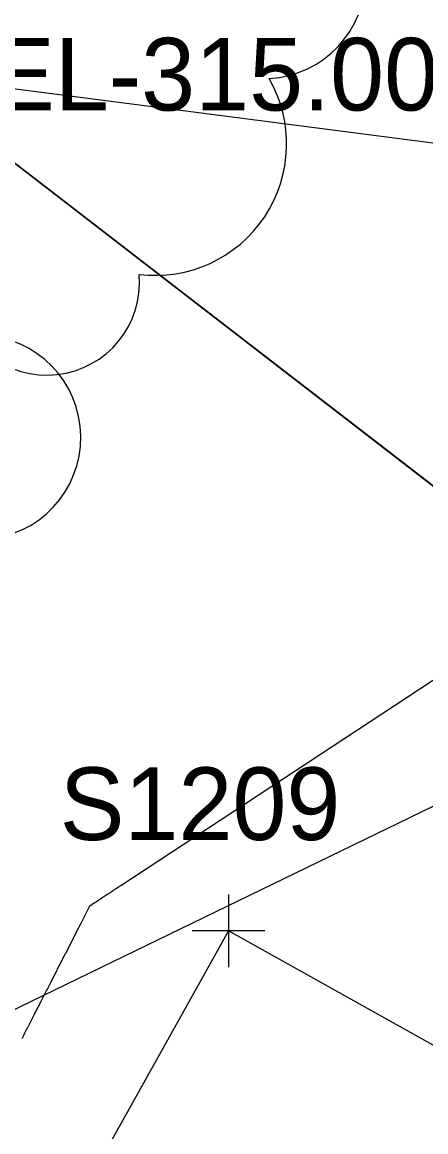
# Model space of a CAD drawing. Extents: x 816928 to 825690, y 436959 to 448212.
# Drawn here: x 818823.2 to 818845.4, y 444730.2 to 444791.4 of the extents above; entities that cross this region are included whole.
import ezdxf

# ---------------------------------------------------------------- set-up
doc = ezdxf.new("R2010")
doc.units = 0
for name, color, linetype in [('SURVEY - CONTOURS - Intermediate with optional Text', 7, 'Continuous'), ('SURVEY - NON-TRANSPORTATION - Buildings', 7, 'Continuous'), ('SURVEY - NON-TRANSPORTATION - Buildings - Points - Locators', 7, 'Continuous'), ('SURVEY - NON-TRANSPORTATION - Buildings - Points - Numbers', 7, 'Continuous'), ('SURVEY - NON-TRANSPORTATION - Features Text', 7, 'Continuous'), ('SURVEY - PROPERTY - Parcels', 7, 'Continuous'), ('SURVEY - PROPERTY - Property Lines', 7, 'Continuous'), ('SURVEY - PROPERTY - Property Lines - Points - Elevations', 7, 'Continuous'), ('SURVEY - PROPERTY - ROW Lines Text', 7, 'Continuous'), ('SURVEY - PROPERTY - Station and Offset Flags', 7, 'Continuous'), ('SURVEY - VEGETATION - Features with Text', 7, 'Continuous')]:
    doc.layers.add(name, color=color, linetype=linetype)

msp = doc.modelspace()

# ---------------------------------------------------------------- linework, layer by layer
at = {"layer": 'SURVEY - CONTOURS - Intermediate with optional Text'}
msp.add_lwpolyline([(818823.179, 444735.395), (818823.195, 444735.426), (818823.211, 444735.458), (818823.227, 444735.489), (818823.332, 444735.694), (818823.351, 444735.731), (818823.37, 444735.769), (818823.39, 444735.807), (818823.409, 444735.845), (818823.472, 444735.968), (818823.486, 444735.995), (818823.499, 444736.021), (818823.513, 444736.048), (818823.526, 444736.074), (818823.801, 444736.611), (818823.844, 444736.695), (818823.887, 444736.78), (818823.93, 444736.864), (818823.973, 444736.948), (818824.164, 444737.323), (818824.169, 444737.331), (818824.173, 444737.34), (818824.178, 444737.348), (818824.182, 444737.357), (818824.196, 444737.385), (818824.199, 444737.391), (818824.202, 444737.397), (818824.205, 444737.403), (818824.209, 444737.409), (818824.219, 444737.43), (818824.222, 444737.434), (818824.224, 444737.439), (818824.226, 444737.443), (818824.228, 444737.448), (818824.491, 444737.962), (818824.529, 444738.037), (818824.568, 444738.111), (818824.606, 444738.186), (818824.644, 444738.261), (818824.812, 444738.589), (818824.817, 444738.599), (818824.822, 444738.609), (818824.827, 444738.619), (818824.833, 444738.63), (818824.849, 444738.663), (818824.853, 444738.67), (818824.857, 444738.677), (818824.86, 444738.684), (818824.864, 444738.691), (818824.878, 444738.718), (818824.88, 444738.722), (818824.882, 444738.726), (818824.884, 444738.731), (818824.886, 444738.735), (818824.894, 444738.749), (818824.895, 444738.752), (818824.896, 444738.754), (818824.898, 444738.757), (818824.899, 444738.759), (818824.903, 444738.768), (818824.904, 444738.77), (818824.905, 444738.772), (818824.906, 444738.773), (818824.907, 444738.775), (818824.923, 444738.806), (818824.924, 444738.809), (818824.926, 444738.813), (818824.928, 444738.817), (818824.93, 444738.82), (818824.936, 444738.832), (818824.938, 444738.835), (818824.939, 444738.838), (818824.94, 444738.84), (818824.942, 444738.843), (818825.102, 444739.157), (818825.134, 444739.22), (818825.167, 444739.283), (818825.199, 444739.347), (818825.231, 444739.41), (818825.337, 444739.617), (818825.36, 444739.661), (818825.382, 444739.705), (818825.405, 444739.749), (818825.428, 444739.794), (818825.511, 444739.957), (818825.529, 444739.992), (818825.547, 444740.027), (818825.565, 444740.062), (818825.583, 444740.097), (818826.281, 444741.462), (818826.354, 444741.605), (818826.427, 444741.748), (818826.5, 444741.891), (818826.573, 444742.034), (818826.911, 444742.695), (818826.912, 444742.697), (818826.914, 444742.699), (818826.916, 444742.701), (818826.918, 444742.703), (818826.927, 444742.709), (818826.928, 444742.71), (818826.93, 444742.711), (818826.932, 444742.712), (818826.934, 444742.713), (818827.023, 444742.772), (818827.043, 444742.785), (818827.062, 444742.798), (818827.081, 444742.81), (818827.1, 444742.823), (818827.182, 444742.877), (818827.2, 444742.888), (818827.217, 444742.9), (818827.235, 444742.911), (818827.253, 444742.923), (818827.358, 444742.992), (818827.381, 444743.007), (818827.404, 444743.022), (818827.426, 444743.037), (818827.449, 444743.052), (818827.577, 444743.136), (818827.604, 444743.153), (818827.631, 444743.171), (818827.658, 444743.189), (818827.686, 444743.207), (818827.846, 444743.313), (818827.88, 444743.335), (818827.915, 444743.358), (818827.949, 444743.38), (818827.984, 444743.403), (818828.196, 444743.543), (818828.237, 444743.57), (818828.279, 444743.597), (818828.32, 444743.624), (818828.361, 444743.651), (818828.496, 444743.739), (818828.525, 444743.758), (818828.553, 444743.777), (818828.582, 444743.796), (818828.611, 444743.815), (818851.973, 444759.161)], dxfattribs=at)
at = {"layer": 'SURVEY - NON-TRANSPORTATION - Buildings'}
msp.add_lwpolyline([(818863.363, 444725.23), (818834.552, 444741.322), (818809.927, 444697.232), (818838.738, 444681.141), (818863.363, 444725.23)], dxfattribs=at)
at = {"layer": 'SURVEY - NON-TRANSPORTATION - Buildings - Points - Locators'}
for p, q in [((818834.552, 444743.322), (818834.552, 444739.322)), ((818836.552, 444741.322), (818832.552, 444741.322))]:
    msp.add_line(p, q, dxfattribs=at)
at = {"layer": 'SURVEY - PROPERTY - Parcels'}
for p, q in [((818816.414, 444788.507), (818912.209, 444714.614)), ((818912.209, 444714.614), (818816.414, 444788.507))]:
    msp.add_line(p, q, dxfattribs=at)
at = {"layer": 'SURVEY - PROPERTY - Property Lines'}
msp.add_line((818912.209, 444714.614), (818816.414, 444788.507), dxfattribs=at)
at = {"layer": 'SURVEY - PROPERTY - ROW Lines Text'}
msp.add_lwpolyline([(818879.294, 444764.426), (818790.212, 444721.204)], dxfattribs=at)
at = {"layer": 'SURVEY - PROPERTY - Station and Offset Flags'}
msp.add_lwpolyline([(818865.686, 444782.14), (818816.414, 444788.507)], dxfattribs=at)
at = {"layer": 'SURVEY - VEGETATION - Features with Text'}
for centre, radius, start, end in [((818836.495, 444793.873), 5.617, 273.11698, 88.11726), ((818830.518, 444784.666), 7.239, 262.95807, 29.80374), ((818824.54, 444777.037), 5.11, 187.67102, 4.99016), ((818820.796, 444768.5), 5.617, 273.11698, 88.11726)]:
    msp.add_arc(centre, radius, start, end, dxfattribs=at)

# ---------------------------------------------------------------- texts
at = {"layer": 'SURVEY - NON-TRANSPORTATION - Buildings - Points - Numbers'}
msp.add_text('S1209', height=4, dxfattribs=at).set_placement((818825.249, 444746.322))
at = {"layer": 'SURVEY - NON-TRANSPORTATION - Features Text'}
msp.add_text('BIRDHOUSE', height=5, rotation=66.89367, dxfattribs=at).set_placement((818819.283, 444785.826))
at = {"layer": 'SURVEY - PROPERTY - Property Lines - Points - Elevations'}
msp.add_text('EL-315.00', height=4, dxfattribs=at).set_placement((818821.414, 444786.507))

doc.saveas('drawing.dxf')
